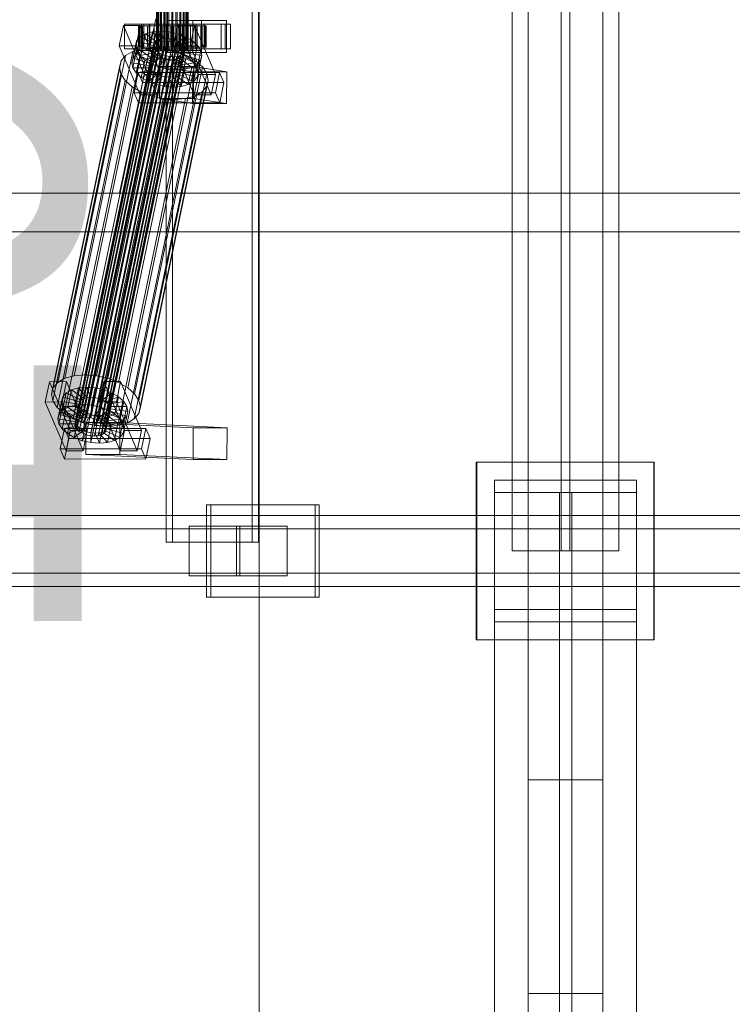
# Model space of a CAD drawing. Header units: millimetres. Extents: x -4738 to 65662, y -68080 to 6847.
# Tile 621 of 656: x 22915 to 23317, y -18686 to -18130. Entities that reach past the tile are written whole.
import ezdxf

# ---------------------------------------------------------------- set-up
doc = ezdxf.new("R2010")
doc.units = ezdxf.units.MM
doc.layers.add('COTAS_O', color=1, linetype='Continuous', lineweight=0)
doc.layers.add('superior_C02', color=7, linetype='Continuous', lineweight=0)
doc.dimstyles.new('R19_100', dxfattribs={"dimtxt": 250, "dimasz": 150, "dimexe": 150, "dimexo": 80, "dimgap": 100, "dimtad": 1, "dimtih": 1, "dimtoh": 1, "dimdsep": 46, "dimcen": 0.09, "dimadec": 0, "dimazin": 0, "dimtfac": 1, "dimtdec": 4, "dimtofl": 0, "dimtmove": 0, "dimatfit": 3, "dimfxl": 1, "dimtolj": 1, "dimtzin": 0, "dimarcsym": 0})

# ---------------------------------------------------------------- blocks, each defined once
blk = doc.blocks.new('DIM_R31_41')
at = {"layer": 'COTAS_O'}
for p, q in [((23050.07, -17510), (23005.07, -17660)), ((23750.07, -17510), (23050.07, -17510)), ((23050.07, -19480), (23050.07, -17510)), ((23050.07, -17510), (23095.07, -17660)), ((23050.07, -19480), (23005.07, -19330)), ((23050.07, -19480), (23095.07, -19330)), ((23750.07, -19480), (23050.07, -19480))]:
    blk.add_line(p, q, dxfattribs=at)
blk.add_text('1970 O', height=250, rotation=90, dxfattribs=at).set_placement((22950.07, -18495))

msp = doc.modelspace()

# ---------------------------------------------------------------- linework, layer by layer
at = {"layer": 'superior_C02'}
for p, q in [((23201.756, -18791.2), (23201.756, -17208.8)), ((23243.756, -17208.8), (23243.756, -18791.2)), ((23201.756, -18679.4), (23201.756, -17320.6)), ((23243.756, -17320.6), (23243.756, -18679.4)), ((23201.756, -18559), (23201.756, -17441)), ((23243.756, -17441), (23243.756, -18559)), ((23192.756, -17570), (23192.756, -18430)), ((23220.256, -17570), (23220.256, -18430)), ((23225.256, -18430), (23225.256, -17570)), ((23252.756, -18430), (23252.756, -17570)), ((22997.619, -17575), (22997.619, -18425)), ((23001.196, -18425), (23001.196, -17575)), ((23046.11, -18425), (23046.11, -17575)), ((23049.687, -17575), (23049.687, -18425)), ((22992.128, -18148), (22992.128, -17852)), ((22992.339, -18148), (22992.339, -17852)), ((22992.529, -18148), (22992.529, -17852)), ((22993.149, -18148), (22993.149, -17852)), ((22993.516, -18148), (22993.516, -17852)), ((22994.502, -18148), (22994.502, -17852)), ((22995.021, -18148), (22995.021, -17852)), ((22996.306, -18148), (22996.306, -17852)), ((22996.942, -18148), (22996.942, -17852)), ((22998.438, -18148), (22998.438, -17852)), ((22999.148, -18148), (22999.148, -17852)), ((23000.753, -18148), (23000.753, -17852)), ((23001.488, -18148), (23001.488, -17852)), ((23003.092, -18148), (23003.092, -17852)), ((23003.803, -18148), (23003.803, -17852)), ((23005.298, -18148), (23005.298, -17852)), ((23005.935, -18148), (23005.935, -17852)), ((23007.219, -18148), (23007.219, -17852)), ((23007.739, -18148), (23007.739, -17852)), ((23008.724, -18148), (23008.724, -17852)), ((23009.092, -18148), (23009.092, -17852)), ((23009.711, -17852), (23009.711, -18148)), ((23009.901, -18148), (23009.901, -17852)), ((23010.113, -18148), (23010.113, -17852)), ((22991.771, -18130), (22971.369, -18228.298)), ((22973.147, -18228.298), (22993.55, -18130)), ((23017.521, -18131), (22998.43, -18131)), ((22998.43, -18131), (22998.43, -18149)), ((23012.617, -18131), (22998.43, -18131)), ((23012.617, -18149), (23012.617, -18131)), ((23012.617, -18131), (23031.708, -18131)), ((23017.521, -18149), (23017.521, -18131)), ((23017.521, -18131), (23031.708, -18131)), ((23031.708, -18131), (23031.708, -18149)), ((22973.531, -18133.859), (22971.151, -18145.327)), ((22983.076, -18133.847), (22973.531, -18133.859)), ((22985.282, -18161.391), (22973.531, -18133.859)), ((22983.765, -18133), (22974.219, -18133)), ((22974.219, -18133), (22974.219, -18147)), ((22988.526, -18133), (22974.219, -18133)), ((22980.696, -18145.315), (22983.076, -18133.847)), ((22982.582, -18134), (22982.136, -18134)), ((22982.136, -18134), (22992.128, -18134)), ((22982.136, -18146), (22982.136, -18134)), ((22982.136, -18134), (22982.984, -18134)), ((22984.291, -18134), (22982.582, -18134)), ((22982.582, -18134), (22992.339, -18134)), ((22982.582, -18146), (22982.582, -18134)), ((22985.941, -18138.419), (22982.924, -18140.156)), ((22982.984, -18134), (22992.529, -18134)), ((22982.984, -18146), (22982.984, -18134)), ((22982.984, -18134), (22985.067, -18134)), ((22983.076, -18133.847), (22994.827, -18161.379)), ((22983.765, -18147), (22983.765, -18133)), ((22983.765, -18133), (22998.071, -18133)), ((22983.9, -18148.249), (22985.941, -18138.419)), ((22987.148, -18134), (22984.291, -18134)), ((22984.291, -18134), (22993.149, -18134)), ((22984.291, -18146), (22984.291, -18134)), ((23030.884, -18133), (22985.066, -18133)), ((22985.066, -18133), (22985.066, -18147)), ((22988.047, -18133), (22985.066, -18133)), ((22985.067, -18134), (22993.516, -18134)), ((22985.067, -18146), (22985.067, -18134)), ((22985.067, -18134), (22988.245, -18134)), ((22989.85, -18137.325), (22985.941, -18138.419)), ((22985.941, -18138.419), (22992.833, -18143.38)), ((22990.956, -18134), (22987.148, -18134)), ((22987.148, -18134), (22994.502, -18134)), ((22987.148, -18146), (22987.148, -18134)), ((22987.81, -18147.155), (22989.85, -18137.325)), ((22988.047, -18147), (22988.047, -18133)), ((22988.047, -18133), (23033.865, -18133)), ((22988.245, -18134), (22995.021, -18134)), ((22988.245, -18146), (22988.245, -18134)), ((22988.245, -18134), (22992.3, -18134)), ((22988.526, -18147), (22988.526, -18133)), ((22988.526, -18133), (22998.071, -18133)), ((22994.386, -18136.948), (22989.85, -18137.325)), ((22989.85, -18137.325), (22994.685, -18142.862)), ((22995.457, -18134), (22990.956, -18134)), ((22990.956, -18134), (22996.306, -18134)), ((22990.956, -18146), (22990.956, -18134)), ((22992.128, -18134), (22992.339, -18134)), ((22992.128, -18134), (22992.128, -18146)), ((22992.529, -18134), (22992.128, -18134)), ((22992.3, -18134), (22996.942, -18134)), ((22992.3, -18146), (22992.3, -18134)), ((22992.3, -18134), (22996.956, -18134)), ((22992.339, -18134), (22993.149, -18134)), ((22992.339, -18134), (22992.339, -18146)), ((22992.345, -18146.777), (22994.386, -18136.948)), ((22992.529, -18134), (22992.529, -18146)), ((22993.516, -18134), (22992.529, -18134)), ((22993.149, -18134), (22994.502, -18134)), ((22993.149, -18134), (22993.149, -18146)), ((22993.516, -18134), (22993.516, -18146)), ((22995.021, -18134), (22993.516, -18134)), ((22999.238, -18137.313), (22994.386, -18136.948)), ((22994.386, -18136.948), (22996.834, -18142.683)), ((22994.502, -18134), (22996.306, -18134)), ((22994.502, -18134), (22994.502, -18146)), ((22995.021, -18134), (22995.021, -18146)), ((22996.942, -18134), (22995.021, -18134)), ((23000.344, -18134), (22995.457, -18134)), ((22995.457, -18134), (22998.438, -18134)), ((22995.457, -18146), (22995.457, -18134)), ((22996.306, -18134), (22998.438, -18134)), ((22996.306, -18134), (22996.306, -18146)), ((22996.942, -18134), (22996.942, -18146)), ((22999.148, -18134), (22996.942, -18134)), ((22996.956, -18134), (22999.148, -18134)), ((22996.956, -18146), (22996.956, -18134)), ((22996.956, -18134), (23001.896, -18134)), ((22997.198, -18147.143), (22999.238, -18137.313)), ((22998.071, -18133), (22998.071, -18147)), ((22998.438, -18134), (23000.753, -18134)), ((22998.438, -18134), (22998.438, -18146)), ((22999.238, -18137.313), (22999.132, -18142.856)), ((22999.148, -18134), (22999.148, -18146)), ((23001.488, -18134), (22999.148, -18134)), ((23004.077, -18138.396), (22999.238, -18137.313)), ((23005.284, -18134), (23000.344, -18134)), ((23000.344, -18134), (23000.753, -18134)), ((23000.344, -18146), (23000.344, -18134)), ((23000.753, -18134), (23003.092, -18134)), ((23000.753, -18134), (23000.753, -18146)), ((23004.077, -18138.396), (23001.424, -18143.369)), ((23001.896, -18134), (23001.488, -18134)), ((23001.488, -18134), (23001.488, -18146)), ((23003.803, -18134), (23001.488, -18134)), ((23004.077, -18133.821), (23001.696, -18145.289)), ((23001.896, -18146), (23001.896, -18134)), ((23001.896, -18134), (23006.783, -18134)), ((23002.037, -18148.226), (23004.077, -18138.396)), ((23005.284, -18134), (23003.092, -18134)), ((23003.092, -18134), (23005.298, -18134)), ((23003.092, -18134), (23003.092, -18146)), ((23006.783, -18134), (23003.803, -18134)), ((23003.803, -18134), (23003.803, -18146)), ((23005.935, -18134), (23003.803, -18134)), ((23013.622, -18133.809), (23004.077, -18133.821)), ((23015.827, -18161.353), (23004.077, -18133.821)), ((23008.572, -18140.123), (23004.077, -18138.396)), ((23014.31, -18133), (23004.765, -18133)), ((23004.765, -18133), (23004.765, -18147)), ((23019.071, -18133), (23004.765, -18133)), ((23009.94, -18134), (23005.284, -18134)), ((23005.284, -18146), (23005.284, -18134)), ((23009.94, -18134), (23005.298, -18134)), ((23005.298, -18134), (23007.219, -18134)), ((23005.298, -18134), (23005.298, -18146)), ((23011.284, -18134), (23005.935, -18134)), ((23005.935, -18134), (23005.935, -18146)), ((23007.739, -18134), (23005.935, -18134)), ((23006.783, -18146), (23006.783, -18134)), ((23006.783, -18134), (23011.284, -18134)), ((23013.995, -18134), (23007.219, -18134)), ((23007.219, -18134), (23008.724, -18134)), ((23007.219, -18134), (23007.219, -18146)), ((23015.093, -18134), (23007.739, -18134)), ((23007.739, -18134), (23007.739, -18146)), ((23009.092, -18134), (23007.739, -18134)), ((23017.173, -18134), (23008.724, -18134)), ((23008.724, -18134), (23009.711, -18134)), ((23008.724, -18134), (23008.724, -18146)), ((23017.949, -18134), (23009.092, -18134)), ((23009.092, -18134), (23009.092, -18146)), ((23009.901, -18134), (23009.092, -18134)), ((23009.711, -18134), (23019.257, -18134)), ((23009.711, -18146), (23009.711, -18134)), ((23009.711, -18134), (23010.113, -18134)), ((23019.658, -18134), (23009.901, -18134)), ((23009.901, -18134), (23009.901, -18146)), ((23010.113, -18134), (23009.901, -18134)), ((23013.995, -18134), (23009.94, -18134)), ((23009.94, -18146), (23009.94, -18134)), ((23020.104, -18134), (23010.113, -18134)), ((23010.113, -18134), (23010.113, -18146)), ((23011.242, -18145.277), (23013.622, -18133.809)), ((23011.284, -18146), (23011.284, -18134)), ((23011.284, -18134), (23015.093, -18134)), ((23013.622, -18133.809), (23025.373, -18161.341)), ((23017.173, -18134), (23013.995, -18134)), ((23013.995, -18146), (23013.995, -18134)), ((23014.31, -18147), (23014.31, -18133)), ((23014.31, -18133), (23028.617, -18133)), ((23015.093, -18146), (23015.093, -18134)), ((23015.093, -18134), (23017.949, -18134)), ((23019.257, -18134), (23017.173, -18134)), ((23017.173, -18146), (23017.173, -18134)), ((23017.949, -18146), (23017.949, -18134)), ((23017.949, -18134), (23019.658, -18134)), ((23019.071, -18147), (23019.071, -18133)), ((23019.071, -18133), (23028.617, -18133)), ((23019.257, -18134), (23019.257, -18146)), ((23020.104, -18134), (23019.257, -18134)), ((23019.658, -18146), (23019.658, -18134)), ((23019.658, -18134), (23020.104, -18134)), ((23020.104, -18146), (23020.104, -18134)), ((23028.617, -18133), (23028.617, -18147)), ((23030.884, -18147), (23030.884, -18133)), ((23030.884, -18133), (23033.865, -18133)), ((23033.865, -18133), (23033.865, -18147)), ((22946.46, -18357.434), (22990.835, -18143.635)), ((22947.369, -18356.363), (22991.744, -18142.565)), ((22948.798, -18355.541), (22993.174, -18141.742)), ((22950.65, -18355.022), (22995.025, -18141.224)), ((22952.798, -18354.844), (22997.174, -18141.045)), ((22955.097, -18355.017), (22999.472, -18141.218)), ((22957.389, -18355.53), (23001.764, -18141.731)), ((22959.518, -18356.348), (23003.894, -18142.549)), ((22961.34, -18357.415), (23005.715, -18143.617)), ((22978.964, -18152.246), (22981.005, -18142.416)), ((22981.005, -18142.416), (22980.315, -18145.047)), ((22980.883, -18149.985), (22982.924, -18140.156)), ((22982.924, -18140.156), (22981.005, -18142.416)), ((22981.005, -18142.416), (22990.495, -18145.274)), ((22982.924, -18140.156), (22991.404, -18144.203)), ((22990.835, -18143.635), (22990.509, -18144.881)), ((22992.833, -18143.38), (22990.793, -18153.21)), ((22991.744, -18142.565), (22990.835, -18143.635)), ((22991.404, -18144.203), (22992.833, -18143.38)), ((22993.174, -18141.742), (22991.744, -18142.565)), ((22994.685, -18142.862), (22992.645, -18152.692)), ((22992.833, -18143.38), (22994.685, -18142.862)), ((22995.025, -18141.224), (22993.174, -18141.742)), ((22994.685, -18142.862), (22996.834, -18142.683)), ((22996.834, -18142.683), (22994.794, -18152.513)), ((22997.174, -18141.045), (22995.025, -18141.224)), ((22996.834, -18142.683), (22999.132, -18142.856)), ((22999.132, -18142.856), (22997.092, -18152.686)), ((22999.472, -18141.218), (22997.174, -18141.045)), ((22999.132, -18142.856), (23001.424, -18143.369)), ((23001.424, -18143.369), (22999.384, -18153.199)), ((23001.764, -18141.731), (22999.472, -18141.218)), ((23001.424, -18143.369), (23003.554, -18144.188)), ((23003.894, -18142.549), (23001.764, -18141.731)), ((23008.572, -18140.123), (23003.554, -18144.188)), ((23005.715, -18143.617), (23003.894, -18142.549)), ((23012.418, -18142.377), (23005.375, -18145.255)), ((23007.105, -18144.861), (23005.715, -18143.617)), ((23006.532, -18149.953), (23008.572, -18140.123)), ((23012.418, -18142.377), (23008.572, -18140.123)), ((23010.378, -18152.207), (23012.418, -18142.377)), ((23015.352, -18145.003), (23012.418, -18142.377)), ((22940.554, -18332.659), (22978.809, -18148.35)), ((22945.781, -18331.197), (22984.035, -18146.887)), ((22946.133, -18358.68), (22990.509, -18144.881)), ((22946.411, -18360.017), (22990.786, -18146.218)), ((22947.274, -18361.352), (22991.649, -18147.554)), ((22948.663, -18362.596), (22993.039, -18148.798)), ((22951.844, -18330.692), (22990.099, -18146.383)), ((22958.331, -18331.181), (22996.586, -18146.872)), ((22962.73, -18358.659), (23007.105, -18144.861)), ((22963.543, -18362.578), (23007.919, -18148.779)), ((23007.968, -18146.196), (22963.593, -18359.995)), ((22963.87, -18361.332), (23008.245, -18147.533)), ((22964.8, -18332.629), (23003.054, -18148.32)), ((22971.151, -18145.327), (22980.696, -18145.315)), ((22971.151, -18145.327), (22982.901, -18172.859)), ((22974.219, -18147), (22983.765, -18147)), ((22974.219, -18147), (22988.526, -18147)), ((22978.809, -18148.35), (22974.776, -18150.672)), ((22978.274, -18154.877), (22980.315, -18145.047)), ((22984.035, -18146.887), (22978.809, -18148.35)), ((22978.86, -18157.698), (22980.901, -18147.868)), ((22980.315, -18145.047), (22990.169, -18146.52)), ((22980.315, -18145.047), (22980.901, -18147.868)), ((22992.447, -18172.847), (22980.696, -18145.315)), ((22980.883, -18149.985), (22983.9, -18148.249)), ((22980.901, -18147.868), (22990.446, -18147.856)), ((22980.901, -18147.868), (22982.722, -18150.688)), ((22992.128, -18146), (22982.136, -18146)), ((22982.136, -18146), (22982.582, -18146)), ((22982.984, -18146), (22982.136, -18146)), ((22992.339, -18146), (22982.582, -18146)), ((22982.582, -18146), (22984.291, -18146)), ((22982.722, -18150.688), (22991.309, -18149.192)), ((22992.529, -18146), (22982.984, -18146)), ((22985.067, -18146), (22982.984, -18146)), ((22998.071, -18147), (22983.765, -18147)), ((22983.9, -18148.249), (22987.81, -18147.155)), ((22990.793, -18153.21), (22983.9, -18148.249)), ((22990.099, -18146.383), (22984.035, -18146.887)), ((22993.149, -18146), (22984.291, -18146)), ((22984.291, -18146), (22987.148, -18146)), ((22985.066, -18147), (23030.884, -18147)), ((22985.066, -18147), (22988.047, -18147)), ((22993.516, -18146), (22985.067, -18146)), ((22988.245, -18146), (22985.067, -18146)), ((22994.502, -18146), (22987.148, -18146)), ((22987.148, -18146), (22990.956, -18146)), ((22987.81, -18147.155), (22992.345, -18146.777)), ((22992.645, -18152.692), (22987.81, -18147.155)), ((23033.865, -18147), (22988.047, -18147)), ((22990.169, -18146.52), (22988.128, -18156.35)), ((22995.021, -18146), (22988.245, -18146)), ((22992.3, -18146), (22988.245, -18146)), ((22990.446, -18147.856), (22988.406, -18157.686)), ((22990.495, -18145.274), (22988.455, -18155.103)), ((22998.071, -18147), (22988.526, -18147)), ((22991.309, -18149.192), (22989.269, -18159.022)), ((22991.404, -18144.203), (22989.364, -18154.033)), ((22996.586, -18146.872), (22990.099, -18146.383)), ((22990.169, -18146.52), (22990.495, -18145.274)), ((22990.446, -18147.856), (22990.169, -18146.52)), ((22991.309, -18149.192), (22990.446, -18147.856)), ((22990.495, -18145.274), (22991.404, -18144.203)), ((22990.509, -18144.881), (22990.786, -18146.218)), ((22990.786, -18146.218), (22991.649, -18147.554)), ((22996.306, -18146), (22990.956, -18146)), ((22990.956, -18146), (22995.457, -18146)), ((22992.699, -18150.436), (22991.309, -18149.192)), ((22991.649, -18147.554), (22993.039, -18148.798)), ((22992.339, -18146), (22992.128, -18146)), ((22992.128, -18146), (22992.529, -18146)), ((22992.529, -18148), (22992.128, -18148)), ((22992.128, -18148), (22992.339, -18148)), ((22996.942, -18146), (22992.3, -18146)), ((22996.956, -18146), (22992.3, -18146)), ((22993.149, -18146), (22992.339, -18146)), ((22992.339, -18148), (22993.149, -18148)), ((22994.794, -18152.513), (22992.345, -18146.777)), ((22992.345, -18146.777), (22997.198, -18147.143)), ((22992.529, -18146), (22993.516, -18146)), ((22993.516, -18148), (22992.529, -18148)), ((22993.039, -18148.798), (22994.86, -18149.865)), ((22994.502, -18146), (22993.149, -18146)), ((22993.149, -18148), (22994.502, -18148)), ((22993.516, -18146), (22995.021, -18146)), ((22995.021, -18148), (22993.516, -18148)), ((22996.306, -18146), (22994.502, -18146)), ((22994.502, -18148), (22996.306, -18148)), ((22995.021, -18146), (22996.942, -18146)), ((22996.942, -18148), (22995.021, -18148)), ((22998.438, -18146), (22995.457, -18146)), ((22995.457, -18146), (23000.344, -18146)), ((22998.438, -18146), (22996.306, -18146)), ((22996.306, -18148), (22998.438, -18148)), ((23003.054, -18148.32), (22996.586, -18146.872)), ((22996.942, -18146), (22999.148, -18146)), ((22999.148, -18148), (22996.942, -18148)), ((22999.148, -18146), (22996.956, -18146)), ((23001.896, -18146), (22996.956, -18146)), ((22997.092, -18152.686), (22997.198, -18147.143)), ((22997.198, -18147.143), (23002.037, -18148.226)), ((22998.43, -18149), (23017.521, -18149)), ((23012.617, -18149), (22998.43, -18149)), ((23000.753, -18146), (22998.438, -18146)), ((22998.438, -18148), (23000.753, -18148)), ((22999.148, -18146), (23001.488, -18146)), ((23001.488, -18148), (22999.148, -18148)), ((22999.384, -18153.199), (23002.037, -18148.226)), ((23000.753, -18146), (23000.344, -18146)), ((23000.344, -18146), (23005.284, -18146)), ((23003.092, -18146), (23000.753, -18146)), ((23000.753, -18148), (23003.092, -18148)), ((23001.488, -18146), (23001.896, -18146)), ((23001.488, -18146), (23003.803, -18146)), ((23003.803, -18148), (23001.488, -18148)), ((23003.554, -18144.188), (23001.514, -18154.017)), ((23001.696, -18145.289), (23011.242, -18145.277)), ((23001.696, -18145.289), (23013.447, -18172.821)), ((23006.783, -18146), (23001.896, -18146)), ((23002.037, -18148.226), (23006.532, -18149.953)), ((23009.064, -18150.629), (23003.054, -18148.32)), ((23005.298, -18146), (23003.092, -18146)), ((23003.092, -18146), (23005.284, -18146)), ((23003.092, -18148), (23005.298, -18148)), ((23005.375, -18145.255), (23003.335, -18155.085)), ((23003.554, -18144.188), (23005.375, -18145.255)), ((23003.803, -18146), (23006.783, -18146)), ((23003.803, -18146), (23005.935, -18146)), ((23005.935, -18148), (23003.803, -18148)), ((23006.765, -18146.499), (23004.725, -18156.329)), ((23004.765, -18147), (23014.31, -18147)), ((23004.765, -18147), (23019.071, -18147)), ((23005.284, -18146), (23009.94, -18146)), ((23007.219, -18146), (23005.298, -18146)), ((23005.298, -18146), (23009.94, -18146)), ((23005.298, -18148), (23007.219, -18148)), ((23005.375, -18145.255), (23006.765, -18146.499)), ((23005.588, -18157.665), (23007.628, -18147.835)), ((23007.905, -18149.171), (23005.865, -18159.001)), ((23005.935, -18146), (23011.284, -18146)), ((23005.935, -18146), (23007.739, -18146)), ((23007.739, -18148), (23005.935, -18148)), ((23015.352, -18145.003), (23006.765, -18146.499)), ((23006.765, -18146.499), (23007.628, -18147.835)), ((23011.284, -18146), (23006.783, -18146)), ((23007.01, -18149.85), (23007.919, -18148.779)), ((23007.968, -18146.196), (23007.105, -18144.861)), ((23008.724, -18146), (23007.219, -18146)), ((23007.219, -18146), (23013.995, -18146)), ((23007.219, -18148), (23008.724, -18148)), ((23007.905, -18149.171), (23007.579, -18150.417)), ((23007.628, -18147.835), (23017.173, -18147.823)), ((23007.628, -18147.835), (23007.905, -18149.171)), ((23007.739, -18146), (23015.093, -18146)), ((23007.739, -18146), (23009.092, -18146)), ((23009.092, -18148), (23007.739, -18148)), ((23017.759, -18150.644), (23007.905, -18149.171)), ((23007.919, -18148.779), (23008.245, -18147.533)), ((23008.245, -18147.533), (23007.968, -18146.196)), ((23009.711, -18146), (23008.724, -18146)), ((23008.724, -18146), (23017.173, -18146)), ((23008.724, -18148), (23009.711, -18148)), ((23009.092, -18146), (23017.949, -18146)), ((23009.092, -18146), (23009.901, -18146)), ((23009.901, -18148), (23009.092, -18148)), ((23019.257, -18146), (23009.711, -18146)), ((23010.113, -18146), (23009.711, -18146)), ((23009.711, -18148), (23010.113, -18148)), ((23009.901, -18146), (23019.658, -18146)), ((23009.901, -18146), (23010.113, -18146)), ((23010.113, -18148), (23009.901, -18148)), ((23009.94, -18146), (23013.995, -18146)), ((23010.113, -18146), (23020.104, -18146)), ((23022.992, -18172.809), (23011.242, -18145.277)), ((23015.093, -18146), (23011.284, -18146)), ((23031.708, -18149), (23012.617, -18149)), ((23013.311, -18154.833), (23015.352, -18145.003)), ((23013.995, -18146), (23017.173, -18146)), ((23028.617, -18147), (23014.31, -18147)), ((23017.949, -18146), (23015.093, -18146)), ((23017.173, -18147.823), (23015.133, -18157.653)), ((23017.173, -18147.823), (23015.352, -18145.003)), ((23017.173, -18146), (23019.257, -18146)), ((23017.759, -18150.644), (23017.173, -18147.823)), ((23031.708, -18149), (23017.521, -18149)), ((23019.658, -18146), (23017.949, -18146)), ((23028.617, -18147), (23019.071, -18147)), ((23019.257, -18146), (23020.104, -18146)), ((23020.104, -18146), (23019.658, -18146)), ((23033.865, -18147), (23030.884, -18147)), ((22933.956, -18338.003), (22972.21, -18153.694)), ((22936.521, -18334.981), (22974.776, -18150.672)), ((22950.485, -18363.664), (22994.86, -18149.865)), ((22952.614, -18364.482), (22996.99, -18150.683)), ((22954.906, -18364.995), (22999.282, -18151.196)), ((22957.205, -18365.168), (23001.58, -18151.369)), ((22959.353, -18364.989), (23003.729, -18151.191)), ((22961.205, -18364.471), (23005.581, -18150.672)), ((22962.634, -18363.648), (23007.01, -18149.85)), ((22970.809, -18334.938), (23009.064, -18150.629)), ((22972.21, -18153.694), (22971.288, -18157.211)), ((22974.776, -18150.672), (22972.21, -18153.694)), ((22975.95, -18337.95), (23014.205, -18153.641)), ((22978.274, -18154.877), (22978.964, -18152.246)), ((22988.128, -18156.35), (22978.274, -18154.877)), ((22978.86, -18157.698), (22978.274, -18154.877)), ((22978.964, -18152.246), (22980.883, -18149.985)), ((22988.455, -18155.103), (22978.964, -18152.246)), ((22980.682, -18160.518), (22982.722, -18150.688)), ((22989.364, -18154.033), (22980.883, -18149.985)), ((22982.722, -18150.688), (22985.656, -18153.314)), ((22983.616, -18163.144), (22985.656, -18153.314)), ((22985.656, -18153.314), (22992.699, -18150.436)), ((22985.656, -18153.314), (22989.502, -18155.567)), ((22988.455, -18155.103), (22988.128, -18156.35)), ((22989.364, -18154.033), (22988.455, -18155.103)), ((22990.793, -18153.21), (22989.364, -18154.033)), ((22989.502, -18155.567), (22994.52, -18151.503)), ((22992.699, -18150.436), (22990.658, -18160.266)), ((22992.645, -18152.692), (22990.793, -18153.21)), ((22994.52, -18151.503), (22992.48, -18161.333)), ((22994.794, -18152.513), (22992.645, -18152.692)), ((22994.52, -18151.503), (22992.699, -18150.436)), ((22993.997, -18157.295), (22996.65, -18152.321)), ((22996.65, -18152.321), (22994.52, -18151.503)), ((22996.65, -18152.321), (22994.609, -18162.151)), ((22997.092, -18152.686), (22994.794, -18152.513)), ((22994.86, -18149.865), (22996.99, -18150.683)), ((22998.942, -18152.835), (22996.65, -18152.321)), ((22998.942, -18152.835), (22996.901, -18162.664)), ((22996.99, -18150.683), (22999.282, -18151.196)), ((22999.384, -18153.199), (22997.092, -18152.686)), ((22998.836, -18158.378), (22998.942, -18152.835)), ((23001.24, -18153.008), (22998.942, -18152.835)), ((23001.24, -18153.008), (22999.2, -18162.837)), ((22999.282, -18151.196), (23001.58, -18151.369)), ((23001.514, -18154.017), (22999.384, -18153.199)), ((23003.389, -18152.829), (23001.24, -18153.008)), ((23003.688, -18158.743), (23001.24, -18153.008)), ((23003.389, -18152.829), (23001.348, -18162.659)), ((23001.514, -18154.017), (23006.532, -18149.953)), ((23003.335, -18155.085), (23001.514, -18154.017)), ((23001.58, -18151.369), (23003.729, -18151.191)), ((23005.241, -18152.311), (23003.2, -18162.14)), ((23003.335, -18155.085), (23010.378, -18152.207)), ((23004.725, -18156.329), (23003.335, -18155.085)), ((23005.241, -18152.311), (23003.389, -18152.829)), ((23008.224, -18158.366), (23003.389, -18152.829)), ((23003.729, -18151.191), (23005.581, -18150.672)), ((23006.67, -18151.488), (23004.629, -18161.318)), ((23004.725, -18156.329), (23013.311, -18154.833)), ((23006.67, -18151.488), (23005.241, -18152.311)), ((23012.133, -18157.272), (23005.241, -18152.311)), ((23007.579, -18150.417), (23005.538, -18160.247)), ((23005.581, -18150.672), (23007.01, -18149.85)), ((23006.532, -18149.953), (23010.378, -18152.207)), ((23007.579, -18150.417), (23006.67, -18151.488)), ((23015.15, -18155.535), (23006.67, -18151.488)), ((23017.069, -18153.275), (23007.579, -18150.417)), ((23014.205, -18153.641), (23009.064, -18150.629)), ((23010.378, -18152.207), (23013.311, -18154.833)), ((23013.311, -18154.833), (23015.133, -18157.653)), ((23018.127, -18157.152), (23014.205, -18153.641)), ((23015.029, -18163.105), (23017.069, -18153.275)), ((23015.15, -18155.535), (23017.069, -18153.275)), ((23015.719, -18160.474), (23017.759, -18150.644)), ((23017.069, -18153.275), (23017.759, -18150.644)), ((22933.033, -18341.52), (22971.288, -18157.211)), ((22971.288, -18157.211), (22972.071, -18160.982)), ((22988.406, -18157.686), (22978.86, -18157.698)), ((22980.682, -18160.518), (22978.86, -18157.698)), ((22981.928, -18160.247), (22979.548, -18171.715)), ((22979.872, -18341.461), (23018.127, -18157.152)), ((22989.269, -18159.022), (22980.682, -18160.518)), ((22983.616, -18163.144), (22980.682, -18160.518)), ((23027.747, -18160.19), (22981.928, -18160.247)), ((22984.376, -18165.983), (22981.928, -18160.247)), ((22990.658, -18160.266), (22983.616, -18163.144)), ((22987.461, -18165.397), (22989.502, -18155.567)), ((22988.128, -18156.35), (22988.406, -18157.686)), ((22988.406, -18157.686), (22989.269, -18159.022)), ((22989.269, -18159.022), (22990.658, -18160.266)), ((22989.502, -18155.567), (22993.997, -18157.295)), ((22990.658, -18160.266), (22992.48, -18161.333)), ((22991.957, -18167.125), (22993.997, -18157.295)), ((22994.226, -18156.962), (22993.978, -18174.943)), ((22993.997, -18157.295), (22998.836, -18158.378)), ((23013.316, -18156.962), (22994.226, -18156.962)), ((23012.735, -18159.83), (22994.226, -18156.962)), ((22996.795, -18168.208), (22998.836, -18158.378)), ((22998.836, -18158.378), (23003.688, -18158.743)), ((23001.648, -18168.573), (23003.688, -18158.743)), ((23003.688, -18158.743), (23008.224, -18158.366)), ((23004.629, -18161.318), (23005.538, -18160.247)), ((23005.588, -18157.665), (23004.725, -18156.329)), ((23005.538, -18160.247), (23005.865, -18159.001)), ((23005.538, -18160.247), (23015.029, -18163.105)), ((23015.133, -18157.653), (23005.588, -18157.665)), ((23005.865, -18159.001), (23005.588, -18157.665)), ((23005.865, -18159.001), (23015.719, -18160.474)), ((23006.184, -18168.196), (23008.224, -18158.366)), ((23008.224, -18158.366), (23012.133, -18157.272)), ((23010.093, -18167.102), (23012.133, -18157.272)), ((23012.133, -18157.272), (23015.15, -18155.535)), ((23012.487, -18177.811), (23012.735, -18159.83)), ((23012.735, -18159.83), (23031.825, -18159.83)), ((23013.069, -18174.943), (23013.316, -18156.962)), ((23013.11, -18165.365), (23015.15, -18155.535)), ((23013.316, -18156.962), (23031.825, -18159.83)), ((23015.719, -18160.474), (23015.029, -18163.105)), ((23015.133, -18157.653), (23015.719, -18160.474)), ((23020.562, -18160.922), (23018.127, -18157.152)), ((23025.366, -18171.658), (23027.747, -18160.19)), ((23027.747, -18160.19), (23030.195, -18165.926)), ((23031.825, -18159.83), (23031.578, -18177.811)), ((22933.816, -18345.291), (22972.071, -18160.982)), ((22936.252, -18349.061), (22974.507, -18164.752)), ((22972.071, -18160.982), (22974.507, -18164.752)), ((22974.507, -18164.752), (22978.428, -18168.263)), ((22981.996, -18177.451), (22984.376, -18165.983)), ((23020.562, -18160.922), (22982.307, -18345.231)), ((22982.901, -18172.859), (22985.282, -18161.391)), ((22983.091, -18349.002), (23021.345, -18164.693)), ((22987.461, -18165.397), (22983.616, -18163.144)), ((22984.376, -18165.983), (23030.195, -18165.926)), ((22985.282, -18161.391), (22994.827, -18161.379)), ((22992.48, -18161.333), (22987.461, -18165.397)), ((22991.957, -18167.125), (22987.461, -18165.397)), ((22994.609, -18162.151), (22991.957, -18167.125)), ((22994.827, -18161.379), (22992.447, -18172.847)), ((22992.48, -18161.333), (22994.609, -18162.151)), ((22994.609, -18162.151), (22996.901, -18162.664)), ((22996.901, -18162.664), (22996.795, -18168.208)), ((22996.901, -18162.664), (22999.2, -18162.837)), ((22999.2, -18162.837), (23001.348, -18162.659)), ((22999.2, -18162.837), (23001.648, -18168.573)), ((23001.348, -18162.659), (23003.2, -18162.14)), ((23001.348, -18162.659), (23006.184, -18168.196)), ((23003.2, -18162.14), (23004.629, -18161.318)), ((23003.2, -18162.14), (23010.093, -18167.102)), ((23004.629, -18161.318), (23013.11, -18165.365)), ((23013.11, -18165.365), (23010.093, -18167.102)), ((23015.029, -18163.105), (23013.11, -18165.365)), ((23013.447, -18172.821), (23015.827, -18161.353)), ((23015.827, -18161.353), (23025.373, -18161.341)), ((23020.423, -18168.21), (23021.345, -18164.693)), ((23021.345, -18164.693), (23020.562, -18160.922)), ((23025.373, -18161.341), (23022.992, -18172.809)), ((23030.195, -18165.926), (23027.814, -18177.394)), ((22940.174, -18352.572), (22978.428, -18168.263)), ((22945.315, -18355.584), (22983.569, -18171.275)), ((22978.428, -18168.263), (22983.569, -18171.275)), ((22979.548, -18171.715), (23025.366, -18171.658)), ((22979.548, -18171.715), (22981.996, -18177.451)), ((22979.603, -18355.541), (23017.858, -18171.232)), ((22982.168, -18352.519), (23020.423, -18168.21)), ((22983.569, -18171.275), (22989.579, -18173.584)), ((22996.795, -18168.208), (22991.957, -18167.125)), ((23001.648, -18168.573), (22996.795, -18168.208)), ((23006.184, -18168.196), (23001.648, -18168.573)), ((23010.093, -18167.102), (23006.184, -18168.196)), ((23013.824, -18173.554), (23017.858, -18171.232)), ((23017.858, -18171.232), (23020.423, -18168.21)), ((23027.814, -18177.394), (23025.366, -18171.658)), ((22951.324, -18357.893), (22989.579, -18173.584)), ((22957.793, -18359.341), (22996.048, -18175.032)), ((22964.28, -18359.83), (23002.535, -18175.521)), ((22970.343, -18359.326), (23008.598, -18175.016)), ((22975.57, -18357.863), (23013.824, -18173.554)), ((22992.447, -18172.847), (22982.901, -18172.859)), ((22989.579, -18173.584), (22996.048, -18175.032)), ((22993.978, -18174.943), (23013.069, -18174.943)), ((23012.487, -18177.811), (22993.978, -18174.943)), ((22996.048, -18175.032), (23002.535, -18175.521)), ((23002.535, -18175.521), (23008.598, -18175.016)), ((23008.598, -18175.016), (23013.824, -18173.554)), ((23031.578, -18177.811), (23013.069, -18174.943)), ((23022.992, -18172.809), (23013.447, -18172.821)), ((23027.814, -18177.394), (22981.996, -18177.451)), ((23031.578, -18177.811), (23012.487, -18177.811)), ((22971.369, -18228.298), (22541.592, -18228.298)), ((22543.371, -18228.298), (22973.147, -18228.298)), ((22971.369, -18228.298), (22973.147, -18228.298)), ((23401.145, -18228.298), (22971.369, -18228.298)), ((22973.147, -18228.298), (23402.923, -18228.298)), ((24634.01, -18250), (15575.415, -18250)), ((15576.913, -18250), (24635.508, -18250)), ((22936.521, -18334.981), (22940.554, -18332.659)), ((22940.554, -18332.659), (22945.781, -18331.197)), ((22945.781, -18331.197), (22951.844, -18330.692)), ((22951.844, -18330.692), (22958.331, -18331.181)), ((22958.331, -18331.181), (22964.8, -18332.629)), ((22964.8, -18332.629), (22970.809, -18334.938)), ((22931.876, -18334.551), (22929.496, -18346.02)), ((22941.421, -18334.539), (22931.876, -18334.551)), ((22943.626, -18362.083), (22931.876, -18334.551)), ((22933.033, -18341.52), (22933.956, -18338.003)), ((22933.956, -18338.003), (22936.521, -18334.981)), ((22939.041, -18346.008), (22941.421, -18334.539)), ((22941.421, -18334.539), (22953.172, -18362.071)), ((22948.195, -18338.017), (22944.286, -18339.111)), ((22946.155, -18347.847), (22948.195, -18338.017)), ((22952.731, -18337.64), (22948.195, -18338.017)), ((22948.195, -18338.017), (22953.03, -18343.554)), ((22950.69, -18347.47), (22952.731, -18337.64)), ((22957.583, -18338.005), (22952.731, -18337.64)), ((22952.731, -18337.64), (22955.179, -18343.376)), ((22955.543, -18347.835), (22957.583, -18338.005)), ((22957.583, -18338.005), (22957.477, -18343.549)), ((22962.422, -18339.088), (22957.583, -18338.005)), ((22962.421, -18334.513), (22960.041, -18345.981)), ((22971.967, -18334.501), (22962.421, -18334.513)), ((22974.172, -18362.045), (22962.421, -18334.513)), ((22969.587, -18345.969), (22971.967, -18334.501)), ((22970.809, -18334.938), (22975.95, -18337.95)), ((22971.967, -18334.501), (22983.718, -18362.033)), ((22975.95, -18337.95), (22979.872, -18341.461)), ((22933.816, -18345.291), (22933.033, -18341.52)), ((22937.309, -18352.938), (22939.35, -18343.108)), ((22939.35, -18343.108), (22938.66, -18345.739)), ((22939.228, -18350.678), (22941.269, -18340.848)), ((22941.269, -18340.848), (22939.35, -18343.108)), ((22939.35, -18343.108), (22948.84, -18345.966)), ((22944.286, -18339.111), (22941.269, -18340.848)), ((22941.269, -18340.848), (22949.749, -18344.895)), ((22942.245, -18348.941), (22944.286, -18339.111)), ((22944.286, -18339.111), (22951.178, -18344.073)), ((22953.03, -18343.554), (22950.99, -18353.384)), ((22951.178, -18344.073), (22953.03, -18343.554)), ((22953.03, -18343.554), (22955.179, -18343.376)), ((22955.179, -18343.376), (22953.138, -18353.205)), ((22955.179, -18343.376), (22957.477, -18343.549)), ((22957.477, -18343.549), (22955.437, -18353.378)), ((22957.477, -18343.549), (22959.769, -18344.062)), ((22962.422, -18339.088), (22959.769, -18344.062)), ((22960.382, -18348.918), (22962.422, -18339.088)), ((22966.917, -18340.816), (22961.899, -18344.88)), ((22966.917, -18340.816), (22962.422, -18339.088)), ((22970.763, -18343.069), (22963.72, -18345.947)), ((22964.877, -18350.645), (22966.917, -18340.816)), ((22970.763, -18343.069), (22966.917, -18340.816)), ((22968.723, -18352.899), (22970.763, -18343.069)), ((22973.696, -18345.695), (22970.763, -18343.069)), ((22979.872, -18341.461), (22982.307, -18345.231)), ((22929.496, -18346.02), (22939.041, -18346.008)), ((22929.496, -18346.02), (22941.246, -18373.551)), ((22936.252, -18349.061), (22933.816, -18345.291)), ((22940.174, -18352.572), (22936.252, -18349.061)), ((22936.619, -18355.569), (22938.66, -18345.739)), ((22937.205, -18358.39), (22939.245, -18348.56)), ((22938.66, -18345.739), (22948.513, -18347.212)), ((22938.66, -18345.739), (22939.245, -18348.56)), ((22950.792, -18373.539), (22939.041, -18346.008)), ((22939.228, -18350.678), (22942.245, -18348.941)), ((22939.245, -18348.56), (22948.791, -18348.548)), ((22939.245, -18348.56), (22941.067, -18351.38)), ((22942.245, -18348.941), (22946.155, -18347.847)), ((22949.138, -18353.902), (22942.245, -18348.941)), ((22946.155, -18347.847), (22950.69, -18347.47)), ((22950.99, -18353.384), (22946.155, -18347.847)), ((22948.513, -18347.212), (22946.473, -18357.042)), ((22948.791, -18348.548), (22946.751, -18358.378)), ((22948.84, -18345.966), (22946.8, -18355.796)), ((22949.749, -18344.895), (22947.709, -18354.725)), ((22948.513, -18347.212), (22948.84, -18345.966)), ((22948.791, -18348.548), (22948.513, -18347.212)), ((22949.654, -18349.884), (22948.791, -18348.548)), ((22948.84, -18345.966), (22949.749, -18344.895)), ((22951.178, -18344.073), (22949.138, -18353.902)), ((22949.749, -18344.895), (22951.178, -18344.073)), ((22953.138, -18353.205), (22950.69, -18347.47)), ((22950.69, -18347.47), (22955.543, -18347.835)), ((22955.437, -18353.378), (22955.543, -18347.835)), ((22955.543, -18347.835), (22960.382, -18348.918)), ((22959.769, -18344.062), (22957.729, -18353.892)), ((22957.729, -18353.892), (22960.382, -18348.918)), ((22959.769, -18344.062), (22961.899, -18344.88)), ((22961.899, -18344.88), (22959.858, -18354.71)), ((22960.041, -18345.981), (22969.587, -18345.969)), ((22960.041, -18345.981), (22971.792, -18373.513)), ((22960.382, -18348.918), (22964.877, -18350.645)), ((22963.72, -18345.947), (22961.68, -18355.777)), ((22961.899, -18344.88), (22963.72, -18345.947)), ((22965.11, -18347.191), (22963.07, -18357.021)), ((22963.72, -18345.947), (22965.11, -18347.191)), ((22963.933, -18358.357), (22965.973, -18348.527)), ((22973.696, -18345.695), (22965.11, -18347.191)), ((22965.11, -18347.191), (22965.973, -18348.527)), ((22965.973, -18348.527), (22975.518, -18348.515)), ((22965.973, -18348.527), (22966.25, -18349.863)), ((22981.337, -18373.501), (22969.587, -18345.969)), ((22971.656, -18355.525), (22973.696, -18345.695)), ((22975.518, -18348.515), (22973.478, -18358.345)), ((22975.518, -18348.515), (22973.696, -18345.695)), ((22976.104, -18351.336), (22975.518, -18348.515)), ((22983.091, -18349.002), (22982.168, -18352.519)), ((22982.307, -18345.231), (22983.091, -18349.002)), ((22936.619, -18355.569), (22937.309, -18352.938)), ((22937.309, -18352.938), (22939.228, -18350.678)), ((22946.8, -18355.796), (22937.309, -18352.938)), ((22939.027, -18361.21), (22941.067, -18351.38)), ((22947.709, -18354.725), (22939.228, -18350.678)), ((22945.315, -18355.584), (22940.174, -18352.572)), ((22941.067, -18351.38), (22949.654, -18349.884)), ((22941.067, -18351.38), (22944.001, -18354.006)), ((22941.961, -18363.836), (22944.001, -18354.006)), ((22944.001, -18354.006), (22951.043, -18351.128)), ((22944.001, -18354.006), (22947.846, -18356.26)), ((22947.709, -18354.725), (22946.8, -18355.796)), ((22949.654, -18349.884), (22947.614, -18359.714)), ((22949.138, -18353.902), (22947.709, -18354.725)), ((22947.846, -18356.26), (22952.865, -18352.196)), ((22951.043, -18351.128), (22949.003, -18360.958)), ((22950.99, -18353.384), (22949.138, -18353.902)), ((22951.043, -18351.128), (22949.654, -18349.884)), ((22950.65, -18355.022), (22952.798, -18354.844)), ((22952.865, -18352.196), (22950.825, -18362.025)), ((22953.138, -18353.205), (22950.99, -18353.384)), ((22952.865, -18352.196), (22951.043, -18351.128)), ((22952.342, -18357.987), (22954.994, -18353.014)), ((22952.798, -18354.844), (22955.097, -18355.017)), ((22954.994, -18353.014), (22952.865, -18352.196)), ((22954.994, -18353.014), (22952.954, -18362.843)), ((22955.437, -18353.378), (22953.138, -18353.205)), ((22957.287, -18353.527), (22954.994, -18353.014)), ((22957.287, -18353.527), (22955.246, -18363.357)), ((22957.729, -18353.892), (22955.437, -18353.378)), ((22957.181, -18359.07), (22957.287, -18353.527)), ((22959.585, -18353.7), (22957.287, -18353.527)), ((22959.585, -18353.7), (22957.545, -18363.53)), ((22959.858, -18354.71), (22957.729, -18353.892)), ((22961.734, -18353.521), (22959.585, -18353.7)), ((22962.033, -18359.436), (22959.585, -18353.7)), ((22961.734, -18353.521), (22959.693, -18363.351)), ((22959.858, -18354.71), (22964.877, -18350.645)), ((22961.68, -18355.777), (22959.858, -18354.71)), ((22963.585, -18353.003), (22961.545, -18362.833)), ((22961.68, -18355.777), (22968.723, -18352.899)), ((22963.585, -18353.003), (22961.734, -18353.521)), ((22966.569, -18359.058), (22961.734, -18353.521)), ((22965.014, -18352.18), (22962.974, -18362.01)), ((22965.014, -18352.18), (22963.585, -18353.003)), ((22970.478, -18357.964), (22963.585, -18353.003)), ((22965.923, -18351.109), (22963.883, -18360.939)), ((22966.25, -18349.863), (22964.21, -18359.693)), ((22964.877, -18350.645), (22968.723, -18352.899)), ((22965.923, -18351.109), (22965.014, -18352.18)), ((22973.495, -18356.228), (22965.014, -18352.18)), ((22966.25, -18349.863), (22965.923, -18351.109)), ((22975.414, -18353.967), (22965.923, -18351.109)), ((22976.104, -18351.336), (22966.25, -18349.863)), ((22968.723, -18352.899), (22971.656, -18355.525)), ((22973.374, -18363.797), (22975.414, -18353.967)), ((22973.495, -18356.228), (22975.414, -18353.967)), ((22974.064, -18361.166), (22976.104, -18351.336)), ((22975.414, -18353.967), (22976.104, -18351.336)), ((22982.168, -18352.519), (22979.603, -18355.541)), ((22946.473, -18357.042), (22936.619, -18355.569)), ((22937.205, -18358.39), (22936.619, -18355.569)), ((22946.751, -18358.378), (22937.205, -18358.39)), ((22939.027, -18361.21), (22937.205, -18358.39)), ((22947.614, -18359.714), (22939.027, -18361.21)), ((22951.324, -18357.893), (22945.315, -18355.584)), ((22945.806, -18366.09), (22947.846, -18356.26)), ((22946.133, -18358.68), (22946.46, -18357.434)), ((22946.411, -18360.017), (22946.133, -18358.68)), ((22947.274, -18361.352), (22946.411, -18360.017)), ((22946.46, -18357.434), (22947.369, -18356.363)), ((22946.8, -18355.796), (22946.473, -18357.042)), ((22946.473, -18357.042), (22946.751, -18358.378)), ((22946.751, -18358.378), (22947.614, -18359.714)), ((22947.369, -18356.363), (22948.798, -18355.541)), ((22947.614, -18359.714), (22949.003, -18360.958)), ((22947.846, -18356.26), (22952.342, -18357.987)), ((22948.798, -18355.541), (22950.65, -18355.022)), ((22950.302, -18367.817), (22952.342, -18357.987)), ((22957.793, -18359.341), (22951.324, -18357.893)), ((22952.342, -18357.987), (22957.181, -18359.07)), ((22952.485, -18357.646), (22952.409, -18375.644)), ((22971.576, -18357.646), (22952.485, -18357.646)), ((23012.878, -18360.514), (22952.485, -18357.646)), ((22955.097, -18355.017), (22957.389, -18355.53)), ((22955.14, -18368.9), (22957.181, -18359.07)), ((22957.181, -18359.07), (22962.033, -18359.436)), ((22957.389, -18355.53), (22959.518, -18356.348)), ((22964.28, -18359.83), (22957.793, -18359.341)), ((22959.518, -18356.348), (22961.34, -18357.415)), ((22959.993, -18369.265), (22962.033, -18359.436)), ((22961.34, -18357.415), (22962.73, -18358.659)), ((22963.07, -18357.021), (22961.68, -18355.777)), ((22962.033, -18359.436), (22966.569, -18359.058)), ((22962.73, -18358.659), (22963.593, -18359.995)), ((22963.07, -18357.021), (22971.656, -18355.525)), ((22963.933, -18358.357), (22963.07, -18357.021)), ((22963.593, -18359.995), (22963.87, -18361.332)), ((22963.883, -18360.939), (22964.21, -18359.693)), ((22973.478, -18358.345), (22963.933, -18358.357)), ((22964.21, -18359.693), (22963.933, -18358.357)), ((22964.21, -18359.693), (22974.064, -18361.166)), ((22970.343, -18359.326), (22964.28, -18359.83)), ((22964.528, -18368.888), (22966.569, -18359.058)), ((22966.569, -18359.058), (22970.478, -18357.964)), ((22968.438, -18367.794), (22970.478, -18357.964)), ((22975.57, -18357.863), (22970.343, -18359.326)), ((22970.478, -18357.964), (22973.495, -18356.228)), ((22971.455, -18366.057), (22973.495, -18356.228)), ((22971.5, -18375.644), (22971.576, -18357.646)), ((22971.576, -18357.646), (23031.969, -18360.514)), ((22971.656, -18355.525), (22973.478, -18358.345)), ((22973.478, -18358.345), (22974.064, -18361.166)), ((22979.603, -18355.541), (22975.57, -18357.863)), ((22940.273, -18360.939), (22937.893, -18372.408)), ((22941.961, -18363.836), (22939.027, -18361.21)), ((22986.092, -18360.882), (22940.273, -18360.939)), ((22942.721, -18366.675), (22940.273, -18360.939)), ((22941.246, -18373.551), (22943.626, -18362.083)), ((22949.003, -18360.958), (22941.961, -18363.836)), ((22945.806, -18366.09), (22941.961, -18363.836)), ((22943.626, -18362.083), (22953.172, -18362.071)), ((22950.825, -18362.025), (22945.806, -18366.09)), ((22948.663, -18362.596), (22947.274, -18361.352)), ((22950.485, -18363.664), (22948.663, -18362.596)), ((22949.003, -18360.958), (22950.825, -18362.025)), ((22952.954, -18362.843), (22950.302, -18367.817)), ((22952.614, -18364.482), (22950.485, -18363.664)), ((22953.172, -18362.071), (22950.792, -18373.539)), ((22950.825, -18362.025), (22952.954, -18362.843)), ((22954.906, -18364.995), (22952.614, -18364.482)), ((22952.954, -18362.843), (22955.246, -18363.357)), ((22957.205, -18365.168), (22954.906, -18364.995)), ((22955.246, -18363.357), (22955.14, -18368.9)), ((22955.246, -18363.357), (22957.545, -18363.53)), ((22959.353, -18364.989), (22957.205, -18365.168)), ((22957.545, -18363.53), (22959.693, -18363.351)), ((22957.545, -18363.53), (22959.993, -18369.265)), ((22961.205, -18364.471), (22959.353, -18364.989)), ((22959.693, -18363.351), (22961.545, -18362.833)), ((22959.693, -18363.351), (22964.528, -18368.888)), ((22962.634, -18363.648), (22961.205, -18364.471)), ((22961.545, -18362.833), (22962.974, -18362.01)), ((22961.545, -18362.833), (22968.438, -18367.794)), ((22963.543, -18362.578), (22962.634, -18363.648)), ((22962.974, -18362.01), (22963.883, -18360.939)), ((22962.974, -18362.01), (22971.455, -18366.057)), ((22963.87, -18361.332), (22963.543, -18362.578)), ((22963.883, -18360.939), (22973.374, -18363.797)), ((22973.374, -18363.797), (22971.455, -18366.057)), ((22971.792, -18373.513), (22974.172, -18362.045)), ((22974.064, -18361.166), (22973.374, -18363.797)), ((22974.172, -18362.045), (22983.718, -18362.033)), ((22983.718, -18362.033), (22981.337, -18373.501)), ((22983.711, -18372.35), (22986.092, -18360.882)), ((22986.092, -18360.882), (22988.54, -18366.618)), ((23012.802, -18378.512), (23012.878, -18360.514)), ((23012.878, -18360.514), (23031.969, -18360.514)), ((23031.969, -18360.514), (23031.893, -18378.512)), ((22940.341, -18378.143), (22942.721, -18366.675)), ((22942.721, -18366.675), (22988.54, -18366.618)), ((22950.302, -18367.817), (22945.806, -18366.09)), ((22955.14, -18368.9), (22950.302, -18367.817)), ((22959.993, -18369.265), (22955.14, -18368.9)), ((22964.528, -18368.888), (22959.993, -18369.265)), ((22968.438, -18367.794), (22964.528, -18368.888)), ((22971.455, -18366.057), (22968.438, -18367.794)), ((22988.54, -18366.618), (22986.159, -18378.086)), ((22937.893, -18372.408), (22983.711, -18372.35)), ((22937.893, -18372.408), (22940.341, -18378.143)), ((22950.792, -18373.539), (22941.246, -18373.551)), ((22952.409, -18375.644), (22971.5, -18375.644)), ((23012.802, -18378.512), (22952.409, -18375.644)), ((23031.893, -18378.512), (22971.5, -18375.644)), ((22981.337, -18373.501), (22971.792, -18373.513)), ((22986.159, -18378.086), (22983.711, -18372.35)), ((22986.159, -18378.086), (22940.341, -18378.143)), ((23031.893, -18378.512), (23012.802, -18378.512)), ((23172.458, -18480), (23172.458, -18380)), ((23172.458, -18380), (23272.458, -18380)), ((23172.756, -18480), (23172.756, -18380)), ((23172.756, -18380), (23272.756, -18380)), ((23272.458, -18380), (23272.458, -18480)), ((23272.756, -18380), (23272.756, -18480)), ((23262.756, -18390), (23182.756, -18390)), ((23182.756, -18390), (23182.756, -18397)), ((23182.756, -18820), (23182.756, -18390)), ((23262.756, -18397), (23262.756, -18390)), ((23262.756, -18390), (23262.756, -18820)), ((23182.756, -18397), (23262.756, -18397)), ((23182.756, -18397), (23182.756, -18827)), ((23226.256, -18397), (23219.256, -18397)), ((23219.256, -18397), (23219.256, -18463)), ((23219.256, -18827), (23219.256, -18397)), ((23226.256, -18463), (23226.256, -18397)), ((23226.256, -18397), (23226.256, -18827)), ((23262.756, -18827), (23262.756, -18397)), ((23081.541, -18404), (23020.45, -18404)), ((23020.45, -18404), (23020.45, -18456)), ((23022.834, -18404), (23020.45, -18404)), ((23022.834, -18456), (23022.834, -18404)), ((23022.834, -18404), (23083.926, -18404)), ((23081.541, -18456), (23081.541, -18404)), ((23081.541, -18404), (23083.926, -18404)), ((23083.926, -18404), (23083.926, -18456)), ((23921.126, -18410), (22775.666, -18410)), ((22787.589, -18410), (23933.048, -18410)), ((23976.266, -18410), (22830.806, -18410)), ((22845.709, -18410), (23991.168, -18410)), ((23039.163, -18416), (23010.527, -18416)), ((23010.527, -18416), (23010.527, -18444)), ((23037.274, -18416), (23010.527, -18416)), ((23037.274, -18444), (23037.274, -18416)), ((23037.274, -18416), (23065.91, -18416)), ((23039.163, -18444), (23039.163, -18416)), ((23039.163, -18416), (23065.91, -18416)), ((23065.91, -18416), (23065.91, -18444)), ((23920.432, -18417.5), (22831.602, -18417.5)), ((22844.912, -18417.5), (23933.742, -18417.5)), ((22997.619, -18425), (23046.11, -18425)), ((22997.619, -18425), (23001.196, -18425)), ((23049.687, -18425), (23001.196, -18425)), ((23049.687, -18425), (23046.11, -18425)), ((23252.756, -18430), (23192.756, -18430)), ((23225.256, -18430), (23220.256, -18430)), ((22831.602, -18442.5), (23920.432, -18442.5)), ((22844.912, -18442.5), (23933.742, -18442.5)), ((23010.527, -18444), (23039.163, -18444)), ((23010.527, -18444), (23037.274, -18444)), ((23065.91, -18444), (23037.274, -18444)), ((23065.91, -18444), (23039.163, -18444)), ((22775.666, -18450), (23921.126, -18450)), ((22787.589, -18450), (23933.048, -18450)), ((22830.806, -18450), (23976.266, -18450)), ((22845.709, -18450), (23991.168, -18450)), ((23020.45, -18456), (23081.541, -18456)), ((23020.45, -18456), (23022.834, -18456)), ((23083.926, -18456), (23022.834, -18456)), ((23083.926, -18456), (23081.541, -18456)), ((23262.756, -18463), (23182.756, -18463)), ((23182.756, -18463), (23182.756, -18470)), ((23182.756, -18893), (23182.756, -18463)), ((23219.256, -18463), (23226.256, -18463)), ((23219.256, -18463), (23219.256, -18893)), ((23226.256, -18893), (23226.256, -18463)), ((23262.756, -18470), (23262.756, -18463)), ((23262.756, -18463), (23262.756, -18893)), ((23182.756, -18470), (23262.756, -18470)), ((23182.756, -18470), (23182.756, -18900)), ((23262.756, -18900), (23262.756, -18470)), ((23272.458, -18480), (23172.458, -18480)), ((23272.756, -18480), (23172.756, -18480)), ((23243.756, -18559), (23201.756, -18559)), ((23243.756, -18679.4), (23201.756, -18679.4))]:
    msp.add_line(p, q, dxfattribs=at)

# ---------------------------------------------------------------- dimensions: what is measured, and where the dimension line sits
at = {"layer": 'COTAS_O'}
dim = msp.add_aligned_dim(p1=(23750.067, -19480), p2=(23750.067, -17510), distance=700, text='<> O', dimstyle='R19_100', dxfattribs=at)
dim.commit()
dim.dimension.update_dxf_attribs({"geometry": 'DIM_R31_41', "text_midpoint": (23050.067, -18495)})

doc.saveas('drawing.dxf')
